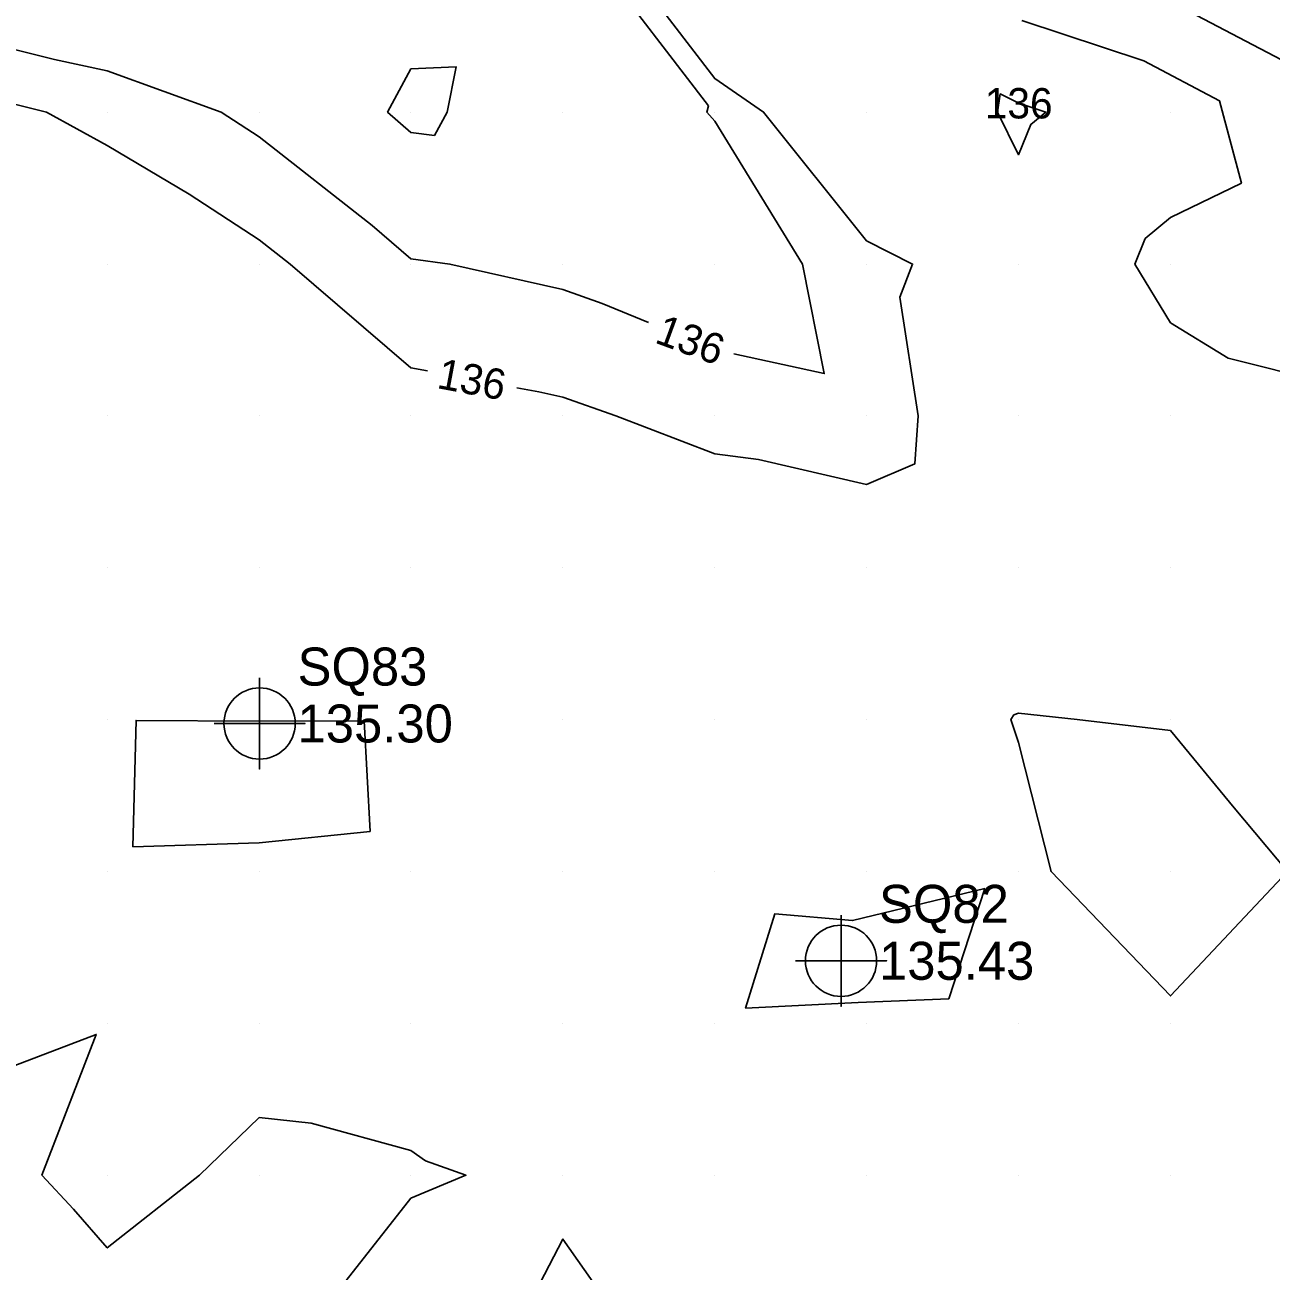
# Model space of a CAD drawing. Extents: x 2354170 to 2357230, y 866100 to 868290.
# Drawn here: x 2354514.6 to 2354596.6, y 867633.7 to 867715.8 of the extents above; entities that cross this region are included whole.
import ezdxf

# ---------------------------------------------------------------- set-up
doc = ezdxf.new("R2010")
doc.units = 0
for name, color, linetype in [('Default', 7, 'Continuous'), ('DTM Contours Minor', 7, 'Continuous'), ('DTM Contours Minor Text', 7, 'Continuous'), ('Exist DTM QL2 LIDAR Elevation Point', 7, 'Continuous'), ('Exist DTM Regular Point CELL', 7, 'Continuous'), ('Exist DTM Regular Point Cogo Elevation', 7, 'Continuous'), ('Exist DTM Regular Point Cogo Number', 7, 'Continuous')]:
    doc.layers.add(name, color=color, linetype=linetype)

msp = doc.modelspace()

# ---------------------------------------------------------------- linework, layer by layer
at = {"layer": 'Default'}
for points in [[(2354599.583, 867712.247), (2354584.75, 867720.052), (2354580.39, 867721.499), (2354575.353, 867724.039), (2354574.68, 867724.393), (2354569.25, 867729.375), (2354561.676, 867731.911), (2354559.899, 867732.858), (2354552.858, 867742.115), (2354547.176, 867744.984), (2354540.093, 867743.757), (2354530.067, 867750.084), (2354539.419, 867763.016), (2354543.664, 867762.055), (2354550.433, 867758.498), (2354562.835, 867752.428), (2354566.214, 867750.792), (2354587.223, 867741.929), (2354592.518, 867739.379), (2354594.755, 867738.457), (2354595.708, 867738.021), (2354617.166, 867726.628)], [(2354465.651, 867745.545), (2354469.965, 867743.171), (2354474.113, 867740.019), (2354477.863, 867732.122), (2354478.827, 867730.019), (2354479.965, 867725.309), (2354484.252, 867725.732), (2354489.965, 867726.505), (2354493.708, 867720.019), (2354499.965, 867713.633), (2354505.903, 867714.081), (2354509.966, 867711.516), (2354515.968, 867710.019), (2354519.966, 867707.819), (2354525.362, 867704.622), (2354529.966, 867701.622), (2354532.015, 867700.019), (2354539.966, 867693.186), (2354541.049, 867692.983)], [(2354546.946, 867691.876), (2354548.378, 867691.607), (2354549.966, 867691.248), (2354553.456, 867690.019), (2354559.966, 867687.512), (2354562.843, 867687.142), (2354569.966, 867685.495), (2354573.131, 867686.854), (2354573.361, 867690.019), (2354572.146, 867697.839), (2354572.992, 867700.019), (2354569.966, 867701.541), (2354563.177, 867710.019), (2354559.966, 867712.228), (2354553.992, 867720.019), (2354549.966, 867725.321), (2354542.72, 867730.019), (2354539.966, 867733.928), (2354537.102, 867737.156), (2354530.459, 867738.626)], [(2354580.189, 867716.052), (2354588.214, 867713.389), (2354593.196, 867710.767), (2354594.638, 867705.347), (2354589.966, 867703.074), (2354588.294, 867701.692), (2354587.617, 867700.019), (2354589.966, 867696.158), (2354593.768, 867693.82), (2354599.967, 867692.268)], [(2354539.966, 867708.685), (2354538.426, 867710.019), (2354539.966, 867712.87), (2354542.95, 867713.003), (2354542.343, 867710.019), (2354541.504, 867708.481), (2354539.966, 867708.685)], [(2354579.988, 867710.605), (2354578.762, 867711.223), (2354578.576, 867710.019), (2354579.966, 867707.212), (2354580.775, 867709.21), (2354581.754, 867710.019), (2354579.988, 867710.605)], [(2354521.647, 867661.651), (2354521.865, 867669.97), (2354529.979, 867669.921), (2354536.886, 867669.94), (2354537.269, 867662.655), (2354529.972, 867661.913), (2354521.647, 867661.651)], [(2354589.966, 867669.3), (2354583.825, 867670.018), (2354579.966, 867670.447), (2354579.656, 867670.329), (2354579.45, 867670.018), (2354579.966, 867668.507), (2354582.112, 867660.018), (2354589.966, 867651.824), (2354597.679, 867660.018), (2354594.163, 867664.215), (2354589.966, 867669.3)], [(2354577.75, 867658.903), (2354569.038, 867656.784), (2354563.914, 867657.226), (2354561.997, 867651.025), (2354569.399, 867651.404), (2354575.373, 867651.638), (2354577.75, 867658.903)], [(2354509.966, 867645.76), (2354519.245, 867649.298), (2354515.672, 867640.018), (2354517.744, 867637.796), (2354519.966, 867635.235), (2354526.052, 867640.018), (2354529.966, 867643.814), (2354533.389, 867643.441), (2354539.966, 867641.655), (2354540.912, 867640.964), (2354543.581, 867640.018), (2354539.966, 867638.517), (2354533.278, 867630.018)], [(2354546.96, 867630.018), (2354549.966, 867635.814), (2354552.357, 867632.409)]]:
    msp.add_lwpolyline(points, dxfattribs=at)
at = {"layer": 'DTM Contours Minor'}
for points in [[(2354561.229, 867694.107), (2354567.175, 867692.81), (2354565.734, 867700.019), (2354559.966, 867709.431), (2354559.434, 867710.019), (2354559.546, 867710.439), (2354552.2, 867720.019), (2354549.966, 867722.961), (2354541.6, 867728.385), (2354539.966, 867728.328), (2354538.849, 867730.019), (2354534.673, 867734.726), (2354529.966, 867735.768), (2354525.209, 867740.019), (2354519.966, 867743.338), (2354512.866, 867750.019)], [(2354509.966, 867715.11), (2354516.506, 867713.479), (2354519.966, 867712.741), (2354527.474, 867710.019), (2354529.966, 867708.395), (2354537.422, 867702.563), (2354539.966, 867700.359), (2354542.529, 867700.019), (2354549.966, 867698.337), (2354552.563, 867697.422), (2354555.612, 867696.17)]]:
    msp.add_lwpolyline(points, dxfattribs=at)
at = {"layer": 'Exist DTM QL2 LIDAR Elevation Point'}
for p, q in [((2354519.966, 867710.019), (2354519.966, 867710.019)), ((2354529.966, 867710.019), (2354529.966, 867710.019)), ((2354539.966, 867710.019), (2354539.966, 867710.019)), ((2354549.966, 867710.019), (2354549.966, 867710.019)), ((2354559.966, 867710.019), (2354559.966, 867710.019)), ((2354569.966, 867710.019), (2354569.966, 867710.019)), ((2354579.966, 867710.019), (2354579.966, 867710.019)), ((2354589.966, 867710.019), (2354589.966, 867710.019)), ((2354519.966, 867700.019), (2354519.966, 867700.019)), ((2354529.966, 867700.019), (2354529.966, 867700.019)), ((2354539.966, 867700.019), (2354539.966, 867700.019)), ((2354549.966, 867700.019), (2354549.966, 867700.019)), ((2354559.966, 867700.019), (2354559.966, 867700.019)), ((2354569.966, 867700.019), (2354569.966, 867700.019)), ((2354579.966, 867700.019), (2354579.966, 867700.019)), ((2354589.966, 867700.019), (2354589.966, 867700.019)), ((2354519.966, 867690.019), (2354519.966, 867690.019)), ((2354529.966, 867690.019), (2354529.966, 867690.019)), ((2354539.966, 867690.019), (2354539.966, 867690.019)), ((2354549.966, 867690.019), (2354549.966, 867690.019)), ((2354559.966, 867690.019), (2354559.966, 867690.019)), ((2354569.966, 867690.019), (2354569.966, 867690.019)), ((2354579.966, 867690.019), (2354579.966, 867690.019)), ((2354589.966, 867690.019), (2354589.966, 867690.019)), ((2354519.966, 867680.019), (2354519.966, 867680.019)), ((2354529.966, 867680.019), (2354529.966, 867680.019)), ((2354539.966, 867680.019), (2354539.966, 867680.019)), ((2354549.966, 867680.019), (2354549.966, 867680.019)), ((2354559.966, 867680.019), (2354559.966, 867680.019)), ((2354569.966, 867680.019), (2354569.966, 867680.019)), ((2354579.966, 867680.019), (2354579.966, 867680.019)), ((2354589.966, 867680.019), (2354589.966, 867680.019)), ((2354519.966, 867670.018), (2354519.966, 867670.018)), ((2354529.966, 867670.018), (2354529.966, 867670.018)), ((2354539.966, 867670.018), (2354539.966, 867670.018)), ((2354549.966, 867670.018), (2354549.966, 867670.018)), ((2354559.966, 867670.018), (2354559.966, 867670.018)), ((2354569.966, 867670.018), (2354569.966, 867670.018)), ((2354579.966, 867670.018), (2354579.966, 867670.018)), ((2354589.966, 867670.018), (2354589.966, 867670.018)), ((2354519.966, 867660.018), (2354519.966, 867660.018)), ((2354529.966, 867660.018), (2354529.966, 867660.018)), ((2354539.966, 867660.018), (2354539.966, 867660.018)), ((2354549.966, 867660.018), (2354549.966, 867660.018)), ((2354559.966, 867660.018), (2354559.966, 867660.018)), ((2354569.966, 867660.018), (2354569.966, 867660.018)), ((2354579.966, 867660.018), (2354579.966, 867660.018)), ((2354589.966, 867660.018), (2354589.966, 867660.018)), ((2354519.966, 867650.018), (2354519.966, 867650.018)), ((2354529.966, 867650.018), (2354529.966, 867650.018)), ((2354539.966, 867650.018), (2354539.966, 867650.018)), ((2354549.966, 867650.018), (2354549.966, 867650.018)), ((2354559.966, 867650.018), (2354559.966, 867650.018)), ((2354569.966, 867650.018), (2354569.966, 867650.018)), ((2354579.966, 867650.018), (2354579.966, 867650.018)), ((2354589.966, 867650.018), (2354589.966, 867650.018)), ((2354519.966, 867640.018), (2354519.966, 867640.018)), ((2354529.966, 867640.018), (2354529.966, 867640.018)), ((2354539.966, 867640.018), (2354539.966, 867640.018)), ((2354549.966, 867640.018), (2354549.966, 867640.018)), ((2354559.966, 867640.018), (2354559.966, 867640.018)), ((2354569.966, 867640.018), (2354569.966, 867640.018)), ((2354579.966, 867640.018), (2354579.966, 867640.018)), ((2354589.966, 867640.018), (2354589.966, 867640.018))]:
    msp.add_line(p, q, dxfattribs=at)
at = {"layer": 'Exist DTM Regular Point CELL'}
for points in [[(2354529.999, 867672.765), (2354529.999, 867666.765), (2354529.999, 867669.765), (2354532.999, 867669.765), (2354526.999, 867669.765)], [(2354568.279, 867657.14), (2354568.279, 867651.14), (2354568.279, 867654.14), (2354571.279, 867654.14), (2354565.279, 867654.14)]]:
    msp.add_lwpolyline(points, dxfattribs=at)
for centre in [(2354529.999, 867669.765), (2354568.279, 867654.14)]:
    msp.add_circle(centre, 2.344, dxfattribs=at)

# ---------------------------------------------------------------- texts
at = {"layer": 'Default'}
msp.add_text('136', height=2, dxfattribs=at).set_placement((2354577.744, 867709.605))
msp.add_text('136', height=2, rotation=349.36964, dxfattribs=at).set_placement((2354541.608, 867691.86))
at = {"layer": 'DTM Contours Minor Text'}
msp.add_text('136', height=2, rotation=339.83032, dxfattribs=at).set_placement((2354555.936, 867694.866))
at = {"layer": 'Exist DTM Regular Point Cogo Elevation'}
for s, p in [('135.30', (2354532.499, 867668.515)), ('135.43', (2354570.779, 867652.89))]:
    msp.add_text(s, height=2.5, dxfattribs=at).set_placement(p)
at = {"layer": 'Exist DTM Regular Point Cogo Number'}
for s, p in [('SQ83', (2354532.499, 867672.265)), ('SQ82', (2354570.779, 867656.64))]:
    msp.add_text(s, height=2.5, dxfattribs=at).set_placement(p)

doc.saveas('drawing.dxf')
